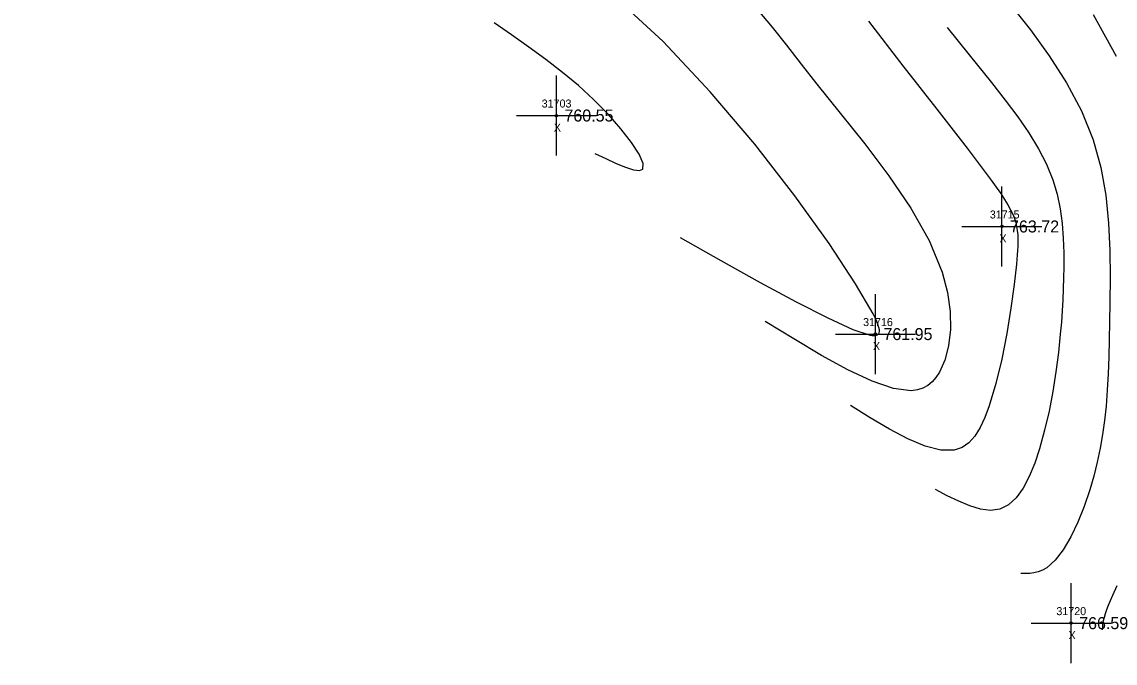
# Model space of a CAD drawing. Extents: x 1376587 to 1378239, y 1000335 to 1003031.
# Drawn here: x 1377934.6 to 1378071.2, y 1000352.6 to 1000432.9 of the extents above; entities that cross this region are included whole.
import ezdxf

# ---------------------------------------------------------------- set-up
doc = ezdxf.new("R2010")
doc.units = 0
for name, color, linetype in [('RD_DTM_BkLn1', 7, 'Continuous'), ('RD_DTM_Major1', 7, 'Continuous'), ('RD_DTM_Minor1', 7, 'Continuous'), ('RD_EX_Misc', 7, 'Continuous'), ('RD_EX_Misc_txCode', 7, 'Continuous'), ('RD_EX_Road', 7, 'Continuous'), ('RD_EX_TX_Misc_ELEV', 7, 'Continuous'), ('RD_SMD_Locator', 7, 'Continuous')]:
    doc.layers.add(name, color=color, linetype=linetype)

msp = doc.modelspace()

# ---------------------------------------------------------------- linework, layer by layer
at = {"layer": 'RD_DTM_BkLn1'}
msp.add_spline([(1378169.21, 1000387.1), (1378131.51, 1000434.74), (1378095.48, 1000481.99), (1378063.03, 1000526.87), (1378030.18, 1000574.23), (1377998.01, 1000622.54), (1377965.72, 1000673.2), (1377936, 1000721.49), (1377904.11, 1000773.43), (1377890.87, 1000795.13)], degree=3, dxfattribs=at)
at = {"layer": 'RD_DTM_Major1'}
msp.add_lwpolyline([(1378050.24, 1000432.14), (1378052.98, 1000428.75), (1378055.78, 1000425.27), (1378057.51, 1000423.07), (1378059.07, 1000420.98), (1378060.46, 1000418.96), (1378061.66, 1000416.99), (1378062.67, 1000415.04), (1378063.46, 1000413.1), (1378064, 1000411.29), (1378064.38, 1000409.46), (1378064.62, 1000407.62), (1378064.76, 1000405.79), (1378064.81, 1000403.98), (1378064.81, 1000402.18), (1378064.79, 1000400.82), (1378064.76, 1000399.47), (1378064.7, 1000398.1), (1378064.62, 1000396.71), (1378064.52, 1000395.28), (1378064.39, 1000393.8), (1378064.15, 1000391.49), (1378063.83, 1000389.08), (1378063.44, 1000386.62), (1378062.98, 1000384.17), (1378062.43, 1000381.76), (1378061.79, 1000379.45), (1378061.19, 1000377.64), (1378060.51, 1000375.98), (1378059.75, 1000374.53), (1378058.89, 1000373.33), (1378057.91, 1000372.44), (1378056.82, 1000371.9), (1378055.67, 1000371.75), (1378054.42, 1000371.91), (1378053.09, 1000372.3), (1378051.69, 1000372.88), (1378050.26, 1000373.58), (1378048.81, 1000374.34)], dxfattribs=at)
at = {"layer": 'RD_DTM_Minor1'}
for points in [[(1378016.86, 1000405.88), (1378021.97, 1000403.01), (1378026.87, 1000400.27), (1378031.39, 1000397.83), (1378035.32, 1000395.82), (1378038.47, 1000394.38), (1378040.64, 1000393.67), (1378040.76, 1000393.65), (1378040.88, 1000393.63), (1378040.99, 1000393.62), (1378041.09, 1000393.61), (1378041.19, 1000393.62), (1378041.28, 1000393.62), (1378041.43, 1000393.65), (1378041.55, 1000393.7), (1378041.64, 1000393.77), (1378041.71, 1000393.86), (1378041.76, 1000393.97), (1378041.78, 1000394.11), (1378041.77, 1000394.35), (1378041.71, 1000394.64), (1378041.6, 1000394.99), (1378041.44, 1000395.39), (1378041.23, 1000395.84), (1378040.98, 1000396.34), (1378038.81, 1000400.08), (1378035.48, 1000405.13), (1378031.21, 1000411.08), (1378026.19, 1000417.54), (1378020.63, 1000424.11), (1378014.74, 1000430.38), (1378008.55, 1000436.17)], [(1378026.58, 1000434.33), (1378028.37, 1000432.19), (1378030.16, 1000429.95), (1378032.01, 1000427.58), (1378033.97, 1000425.08), (1378036.89, 1000421.44), (1378039.95, 1000417.58), (1378042.95, 1000413.59), (1378045.69, 1000409.53), (1378047.99, 1000405.5), (1378049.64, 1000401.55), (1378050.3, 1000399.02), (1378050.63, 1000396.61), (1378050.65, 1000394.37), (1378050.41, 1000392.33), (1378049.94, 1000390.54), (1378049.27, 1000389.04), (1378048.84, 1000388.38), (1378048.36, 1000387.82), (1378047.82, 1000387.37), (1378047.22, 1000387.04), (1378046.53, 1000386.82), (1378045.76, 1000386.72), (1378043.54, 1000387), (1378040.87, 1000387.91), (1378037.84, 1000389.33), (1378034.55, 1000391.13), (1378031.08, 1000393.19), (1378027.51, 1000395.37)], [(1378058.17, 1000435), (1378060.65, 1000431.86), (1378063.01, 1000428.6), (1378065.17, 1000425.21), (1378067.03, 1000421.71), (1378068.51, 1000418.09), (1378069.47, 1000414.65), (1378070.09, 1000411.17), (1378070.43, 1000407.69), (1378070.58, 1000404.25), (1378070.6, 1000400.9), (1378070.56, 1000397.69), (1378070.53, 1000395.35), (1378070.5, 1000393.1), (1378070.45, 1000390.94), (1378070.37, 1000388.84), (1378070.26, 1000386.79), (1378070.1, 1000384.78), (1378069.91, 1000383.01), (1378069.67, 1000381.25), (1378069.37, 1000379.51), (1378069.01, 1000377.78), (1378068.58, 1000376.04), (1378068.08, 1000374.31), (1378067.38, 1000372.25), (1378066.58, 1000370.26), (1378065.7, 1000368.42), (1378064.75, 1000366.8), (1378063.75, 1000365.5), (1378062.71, 1000364.57), (1378062.18, 1000364.27), (1378061.64, 1000364.07), (1378061.1, 1000363.94), (1378060.56, 1000363.87), (1378060.01, 1000363.84), (1378059.46, 1000363.83)], [(1378006.21, 1000416.39), (1378007.58, 1000415.75), (1378008.88, 1000415.15), (1378010.06, 1000414.67), (1378011.05, 1000414.36), (1378011.79, 1000414.27), (1378012.22, 1000414.45), (1378012.24, 1000415.15), (1378011.74, 1000416.29), (1378010.78, 1000417.77), (1378009.46, 1000419.47), (1378007.86, 1000421.3), (1378006.06, 1000423.13), (1378004.16, 1000424.88), (1378002.16, 1000426.54), (1378000.09, 1000428.15), (1377997.97, 1000429.71), (1377995.8, 1000431.24), (1377993.62, 1000432.75)], [(1378040.41, 1000432.94), (1378044.72, 1000427.37), (1378048.95, 1000421.94), (1378052.74, 1000417.04), (1378055.75, 1000413.05), (1378056.38, 1000412.17), (1378056.94, 1000411.37), (1378057.42, 1000410.64), (1378057.83, 1000409.98), (1378058.17, 1000409.36), (1378058.44, 1000408.78), (1378058.65, 1000408.27), (1378058.81, 1000407.77), (1378058.93, 1000407.27), (1378059.01, 1000406.76), (1378059.06, 1000406.23), (1378059.08, 1000405.68), (1378059.08, 1000405.23), (1378059.06, 1000404.76), (1378059.04, 1000404.26), (1378059, 1000403.72), (1378058.95, 1000403.15), (1378058.9, 1000402.54), (1378058.61, 1000399.99), (1378058.21, 1000397.05), (1378057.69, 1000393.89), (1378057.07, 1000390.68), (1378056.34, 1000387.6), (1378055.51, 1000384.81), (1378054.97, 1000383.36), (1378054.38, 1000382.1), (1378053.72, 1000381.04), (1378052.97, 1000380.2), (1378052.11, 1000379.6), (1378051.13, 1000379.26), (1378049.44, 1000379.26), (1378047.5, 1000379.77), (1378045.34, 1000380.68), (1378043.04, 1000381.9), (1378040.62, 1000383.33), (1378038.16, 1000384.85)], [(1378068.48, 1000433.77), (1378071.37, 1000428.56)], [(1378071.45, 1000362.29), (1378070.91, 1000361.08), (1378070.63, 1000360.44), (1378070.38, 1000359.85), (1378070.17, 1000359.3), (1378069.99, 1000358.8), (1378069.85, 1000358.34), (1378069.75, 1000357.92), (1378069.71, 1000357.72), (1378069.68, 1000357.52), (1378069.66, 1000357.33), (1378069.65, 1000357.15), (1378069.64, 1000356.97), (1378069.63, 1000356.79)]]:
    msp.add_lwpolyline(points, dxfattribs=at)
at = {"layer": 'RD_EX_Misc'}
for p, q in [((1378001.41, 1000416.14), (1378001.41, 1000426.14)), ((1377996.41, 1000421.14), (1378006.41, 1000421.14)), ((1378057.1, 1000402.26), (1378057.1, 1000412.26)), ((1378052.1, 1000407.26), (1378062.1, 1000407.26)), ((1378041.28, 1000388.8), (1378041.28, 1000398.8)), ((1378036.28, 1000393.8), (1378046.28, 1000393.8)), ((1378065.74, 1000352.64), (1378065.74, 1000362.64)), ((1378060.74, 1000357.64), (1378070.74, 1000357.64))]:
    msp.add_line(p, q, dxfattribs=at)
at = {"layer": 'RD_EX_Road'}
for points in [[(1378177.15, 1000392.85), (1378139.73, 1000441.52), (1378104.67, 1000487.69), (1378071.79, 1000533.09), (1378038.45, 1000579.8), (1378007.55, 1000627.96), (1377974.27, 1000678.86), (1377944.47, 1000727.12), (1377913.03, 1000778.58), (1377899.67, 1000800.29)], [(1378161.36, 1000381.16), (1378123.91, 1000428.54), (1378087.58, 1000476.32), (1378055.08, 1000520.94), (1378021.67, 1000568.71), (1377989.95, 1000617.08), (1377957.33, 1000668.38), (1377927.53, 1000716.55), (1377895.41, 1000768.82), (1377883.75, 1000788.5)]]:
    msp.add_spline(points, degree=3, dxfattribs=at)
at = {"layer": 'RD_SMD_Locator'}
for centre in [(1378001.41, 1000421.14), (1378057.1, 1000407.26), (1378041.28, 1000393.8), (1378065.74, 1000357.64)]:
    msp.add_circle(centre, 0.15, dxfattribs=at)

# ---------------------------------------------------------------- texts
at = {"layer": 'RD_EX_Misc_txCode'}
for s, p in [('31703', (1377999.57, 1000422.14)), ('X', (1378001.09, 1000419.14)), ('31715', (1378055.58, 1000408.26)), ('X', (1378056.78, 1000405.26)), ('31716', (1378039.74, 1000394.8)), ('X', (1378040.97, 1000391.8)), ('31720', (1378063.9, 1000358.64)), ('X', (1378065.42, 1000355.64))]:
    msp.add_text(s, height=1, dxfattribs=at).set_placement(p)
at = {"layer": 'RD_EX_TX_Misc_ELEV'}
for s, p in [('760.55', (1378002.41, 1000420.39)), ('763.72', (1378058.1, 1000406.51)), ('761.95', (1378042.28, 1000393.05)), ('766.59', (1378066.74, 1000356.89))]:
    msp.add_text(s, height=1.5, dxfattribs=at).set_placement(p)

doc.saveas('drawing.dxf')
